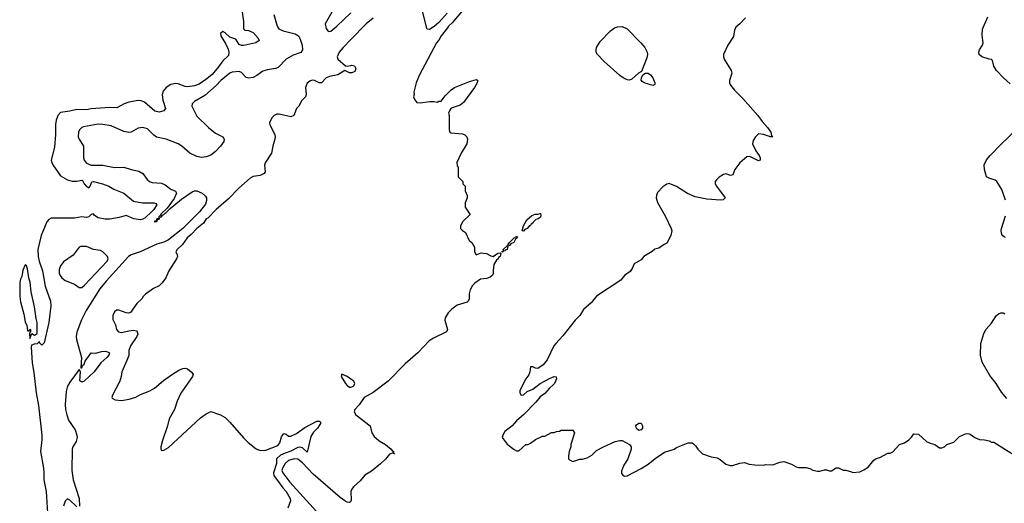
# Model space of a CAD drawing. Header units: inches. Extents: x 2001573 to 2220545, y 644482 to 846830.
# Tile 341 of 656: x 2057183 to 2065560, y 771710 to 775826. Entities that reach past the tile are written whole.
import ezdxf

# ---------------------------------------------------------------- set-up
doc = ezdxf.new("R2010")
doc.units = ezdxf.units.IN
doc.header["$MEASUREMENT"] = 0
doc.layers.add('C0757', color=7, linetype='Continuous')
doc.layers.add('C0767', color=7, linetype='Continuous')

msp = doc.modelspace()

# ---------------------------------------------------------------- linework, layer by layer
at = {"layer": 'C0757', "color": 5}
for points, elevation in [([(2060000, 776433.2), (2059990, 776441.2), (2059970, 776449), (2059945.8, 776434.2), (2059860.5, 776310), (2059843.1, 776270), (2059838, 776230), (2059837.4, 776150), (2059846, 776090), (2059862, 776030), (2059862.3, 775977.7), (2059850.3, 775909.7), (2059781.6, 775790), (2059790.4, 775750), (2059803.8, 775730), (2059810, 775725.3), (2059830, 775728.4), (2059882.3, 775770), (2060000, 775884.1)], 360), ([(2059068.2, 775951.8), (2059087.3, 775810), (2059087.8, 775747.8), (2059097.1, 775737.1), (2059130, 775734.9), (2059170, 775717.4), (2059213.1, 775670), (2059220.4, 775650), (2059190.9, 775629.1), (2059090, 775606.8), (2059070, 775606.2), (2059050, 775616.4), (2059020.8, 775660.8), (2058970, 775677.2), (2058930, 775715.6), (2058910, 775726.9), (2058890.2, 775710), (2058893, 775690), (2058937.2, 775617.2), (2058955.9, 775575.9), (2058963.1, 775550), (2058958.2, 775521.8), (2058910, 775476.8), (2058875.6, 775424.4), (2058819, 775361), (2058776, 775324), (2058710, 775278.1), (2058670, 775263), (2058610, 775255.2), (2058590, 775258.2), (2058530, 775280.5), (2058510, 775282.3), (2058470, 775274), (2058430, 775249.8), (2058403.3, 775216.7), (2058395.5, 775190), (2058400.8, 775140.8), (2058422, 775070), (2058408.6, 775051.4), (2058370, 775038.9), (2058332.9, 775047.1), (2058244.4, 775124.4), (2058216.5, 775136.5), (2058190, 775137.8), (2058110, 775124.9), (2058072.1, 775110), (2058010, 775075.4), (2057950, 775078.9), (2057791.9, 775068.1), (2057750, 775059.4), (2057670, 775061.5), (2057610, 775047.2), (2057530, 775035.4), (2057507, 775010), (2057493.1, 774970), (2057487.1, 774932.9), (2057487.3, 774850), (2057477.7, 774742.3), (2057451.7, 774630), (2057454.9, 774610), (2057465.5, 774590), (2057530, 774497.1), (2057590, 774464.5), (2057630, 774450.8), (2057668.7, 774451.3), (2057710, 774461.3), (2057718.3, 774458.3), (2057730, 774428.9), (2057750, 774406.3), (2057770, 774395.5), (2057781.6, 774410), (2057795.1, 774444.9), (2057809.7, 774450.3), (2057886.8, 774430), (2057941, 774410), (2057984.9, 774384.9), (2058068.4, 774350), (2058150, 774282), (2058227.5, 774267.5), (2058327.4, 774267.4), (2058340.7, 774260.7), (2058348.5, 774250), (2058324.8, 774210), (2058304.6, 774190), (2058250, 774140.9), (2058230, 774127.4), (2058210, 774123.2), (2058152.7, 774130), (2058090, 774159.6), (2058030, 774142.2), (2057950, 774127.6), (2057910, 774127.6), (2057850, 774139.8), (2057820.2, 774160.2), (2057810, 774174), (2057790, 774169.4), (2057772, 774148), (2057750, 774143.1), (2057710, 774148.1), (2057650, 774137.3), (2057450, 774135.6), (2057430, 774125.7), (2057414.4, 774105.6), (2057365.2, 773990), (2057337.6, 773870), (2057340.1, 773810), (2057348.4, 773770), (2057377.9, 773690), (2057398.3, 773558.3), (2057444.9, 773430), (2057448.8, 773390), (2057430.2, 773250), (2057390, 773075.3), (2057370, 773055.3), (2057353.2, 773073.2), (2057350, 773086), (2057330, 773068), (2057306, 773066), (2057282.8, 773057.2), (2057281.4, 773038.6), (2057290, 772904.7), (2057303.7, 772823.7), (2057322.2, 772650), (2057343.2, 772543.2), (2057370.9, 772290.9), (2057370.9, 772250), (2057358.4, 772150), (2057384.6, 772010), (2057389.4, 771970), (2057388.1, 771910), (2057408.3, 771810), (2057418.7, 771630)], 320), ([(2059344.9, 775870), (2059372.7, 775770), (2059388.2, 775748.2), (2059424.9, 775730), (2059525.6, 775705.6), (2059554, 775690), (2059570, 775660.7), (2059587.4, 775610), (2059588, 775570), (2059573.5, 775546.5), (2059510, 775524), (2059448.6, 775491.4), (2059381.8, 775418.2), (2059358, 775410), (2059290, 775400.4), (2059252.4, 775387.6), (2059200.7, 775350), (2059170, 775333.6), (2059132, 775328), (2059110, 775334.7), (2059070, 775376.3), (2059050, 775386.2), (2058990, 775378.5), (2058970, 775371.4), (2058895, 775310), (2058853.6, 775266.4), (2058758.6, 775181.4), (2058670.4, 775130), (2058650.4, 775110), (2058648.7, 775090), (2058690, 775006), (2058789, 774909), (2058850, 774861.8), (2058910.4, 774830), (2058922.6, 774810), (2058918.6, 774790), (2058890.9, 774750), (2058850, 774704.1), (2058810, 774674.2), (2058770, 774659.7), (2058730, 774653.3), (2058690, 774662.4), (2058629.8, 774689.8), (2058563.6, 774750), (2058531.8, 774770), (2058430, 774808.7), (2058347.5, 774827.5), (2058322.8, 774842.8), (2058270, 774896.2), (2058230, 774909.6), (2058190, 774901.6), (2058131.3, 774868.7), (2058110, 774865.1), (2058070, 774874.8), (2057962, 774922), (2057890, 774935.4), (2057850, 774935.7), (2057725.7, 774914.3), (2057710, 774909.7), (2057690.3, 774890), (2057682, 774870), (2057681.5, 774830), (2057690, 774808), (2057724.9, 774750), (2057725.7, 774650), (2057732.2, 774630), (2057750, 774605.3), (2057790.8, 774589.2), (2057890, 774587.8), (2057990, 774568.4), (2058070, 774571.1), (2058130, 774550.2), (2058196.5, 774536.5), (2058230, 774515.8), (2058266.7, 774466.7), (2058288.4, 774448.4), (2058310, 774441.5), (2058390, 774434.2), (2058420.3, 774420.3), (2058470, 774384.9), (2058507, 774367), (2058516.5, 774350), (2058495.8, 774304.2), (2058436.7, 774223.3), (2058384.4, 774170), (2058381.7, 774161.7), (2058385.4, 774154.6), (2058377.5, 774157.5), (2058370, 774153.7), (2058363.8, 774143.8), (2058366.8, 774133.2), (2058350, 774132.6), (2058345.8, 774125.8), (2058347.5, 774112.5), (2058330, 774111.1), (2058330, 774102), (2058331.9, 774108.1), (2058350, 774108.9), (2058354, 774126), (2058370, 774128.9), (2058374.7, 774145.3), (2058390, 774149.1), (2058396.4, 774163.6), (2058410, 774168.2), (2058419.4, 774180.6), (2058430, 774184.7), (2058461.9, 774218.1), (2058560.1, 774299.9), (2058650, 774360.2), (2058670, 774368.3), (2058690, 774369.2), (2058734.4, 774350), (2058764.7, 774324.7), (2058771.7, 774310), (2058773.4, 774286.6), (2058764.6, 774255.4), (2058713.8, 774190), (2058570.1, 774050), (2058450, 773952.4), (2058410, 773932.8), (2058350, 773916.5), (2058208, 773850), (2058130, 773824.2), (2058108.6, 773811.4), (2057919, 773601), (2057865.8, 773534.2), (2057748.6, 773351.4), (2057709.4, 773270.6), (2057670, 773166), (2057663.8, 773130), (2057665.3, 773105.3), (2057707.3, 772950), (2057703.6, 772863.6), (2057710, 772862), (2057716.4, 772883.6), (2057730, 772894), (2057739, 772921), (2057790, 772990.7), (2057830, 772988.8), (2057877.8, 773002.2), (2057910, 773004.8), (2057930, 773000.6), (2057946.3, 772990), (2057941.3, 772970), (2057925, 772950), (2057874, 772906), (2057817.6, 772830), (2057730, 772749.2), (2057710, 772741.7), (2057693.6, 772753.6), (2057699, 772830), (2057690, 772848), (2057610, 772742.3), (2057590, 772708.3), (2057578.1, 772661.9), (2057570.5, 772550), (2057572.9, 772510), (2057582.6, 772462.6), (2057596.9, 772416.9), (2057654.8, 772334.8), (2057669.6, 772290), (2057670.7, 772269.3), (2057664.3, 772235.7), (2057635.5, 772190), (2057629.5, 772170.5), (2057625.6, 771990), (2057637.1, 771910), (2057690, 771750.8), (2057692.8, 771687.2)], 340), ([(2060000, 775657.8), (2059933.8, 775590), (2059902, 775550), (2059882.7, 775510), (2059890.4, 775490), (2059954.8, 775434.8), (2059970, 775430.2), (2060000, 775436.6)], 360), ([(2060000, 775374), (2059990, 775373.6), (2059950, 775394), (2059890, 775358), (2059818.3, 775341.7), (2059789.4, 775330.6), (2059750, 775289.5), (2059730, 775289.6), (2059690, 775309.6), (2059672.2, 775312.2), (2059650, 775302.3), (2059630, 775284.7), (2059614.3, 775250), (2059619.3, 775190), (2059613.4, 775170), (2059582.4, 775137.6), (2059558.8, 775090), (2059538.8, 775070), (2059516.4, 775010), (2059490, 774998.2), (2059390, 775022.5), (2059370, 775022.2), (2059346.5, 775010), (2059329.3, 774990), (2059308.7, 774948.7), (2059310.5, 774930), (2059352.4, 774850), (2059356.4, 774830), (2059354, 774810), (2059335.5, 774750), (2059326.4, 774690), (2059271.7, 774608.3), (2059266.9, 774586.9), (2059270.5, 774530), (2059261.6, 774518.4), (2059230, 774499.6), (2059170, 774492.8), (2059142.6, 774477.4), (2059047.9, 774392.1), (2058958.4, 774301.6), (2058854.4, 774210), (2058782.6, 774137.4), (2058770.3, 774130), (2058745.5, 774094.5), (2058689.1, 774050), (2058641.8, 773998.2), (2058608.8, 773970), (2058566.9, 773913.1), (2058522, 773870), (2058512, 773850), (2058523.6, 773823.6), (2058524.7, 773810), (2058518, 773790), (2058451.3, 773690), (2058424.7, 773630), (2058393.7, 773586.3), (2058370, 773562), (2058322, 773538), (2058252, 773490), (2058232, 773470), (2058222, 773450), (2058178, 773410), (2058126, 773334), (2058110.8, 773329.2), (2058090, 773332.7), (2058026.2, 773353.8), (2058007, 773353), (2057990, 773339), (2057975.5, 773310), (2057975.9, 773275.9), (2057998.8, 773230), (2058007.3, 773190), (2058022.8, 773170), (2058050, 773163.7), (2058110, 773179.5), (2058150, 773183.7), (2058176.7, 773176.7), (2058183, 773170), (2058187, 773150), (2058180.3, 773130), (2058126.7, 773050), (2058110.8, 773010), (2058110.5, 772969.5), (2058095.2, 772924.8), (2058051, 772830), (2058046, 772790), (2058034.8, 772750), (2057971, 772630), (2057966, 772610), (2057970, 772604.7), (2057994, 772590), (2058050, 772584), (2058115.3, 772595.3), (2058170, 772614), (2058210, 772636.3), (2058290, 772667.3), (2058330, 772690.8), (2058405.8, 772754.2), (2058475.3, 772804.7), (2058536.6, 772843.4), (2058570, 772858), (2058590, 772860.5), (2058610, 772854), (2058642, 772830), (2058658.8, 772810), (2058654, 772790), (2058553.7, 772646.3), (2058521.4, 772578.6), (2058499.1, 772510), (2058454.8, 772430), (2058440.7, 772370), (2058396.4, 772243.6), (2058382.4, 772190), (2058383, 772170), (2058390, 772160.7), (2058410, 772161.7), (2058450, 772185.7), (2058721.6, 772438.4), (2058770, 772472.1), (2058810, 772490.2), (2058890, 772462.2), (2058930, 772439.2), (2058970, 772401.8), (2059086.4, 772266.4), (2059126.5, 772226.5), (2059193.8, 772173.8), (2059230, 772159.8), (2059277, 772163), (2059377.8, 772202.2), (2059395.7, 772224.3), (2059410, 772275.6), (2059430, 772303.7), (2059450, 772297.6), (2059470, 772281.1), (2059490, 772281.5), (2059536.5, 772303.5), (2059610, 772355.6), (2059710, 772410.6), (2059734, 772410), (2059742, 772402), (2059742.8, 772390), (2059716, 772350), (2059683, 772317), (2059660.6, 772279.4), (2059630, 772146.6), (2059590, 772182), (2059570, 772187.5), (2059550, 772184.1), (2059490, 772153.6), (2059441.9, 772138.1), (2059401.2, 772118.8), (2059367.8, 772090), (2059368.4, 772050), (2059342.1, 771970), (2059346.1, 771946.1), (2059420.8, 771840.8), (2059448.7, 771810), (2059484, 771750), (2059486, 771730), (2059464.7, 771670)], 360), ([(2060000, 772767.6), (2059970, 772789.2), (2059924.7, 772810), (2059919.3, 772790), (2059955.4, 772730), (2059970, 772711.8), (2059990, 772699.1), (2060000, 772699.6)], 380), ([(2060000, 771729), (2059997.7, 771722.3), (2059990, 771717.6), (2059970, 771721.2), (2059950, 771729.9), (2059910, 771759.3), (2059679.4, 771959.4), (2059590, 772054.8), (2059550, 772084.8), (2059518, 772090), (2059470, 772074.2), (2059441.9, 772050), (2059417.6, 772010), (2059412.9, 771990), (2059421.3, 771970), (2059481.5, 771890), (2059990, 771331.1), (2060000, 771314.5)], 380), ([(2057670, 771679.5), (2057610, 771738), (2057590, 771749), (2057570.6, 771729.4), (2057554.6, 771685.4)], 340)]:
    msp.add_lwpolyline(points, dxfattribs=dict(at, elevation=elevation))
for points, elevation in [([(2057750, 773896.9), (2057703.4, 773896.6), (2057688.2, 773890), (2057638, 773822), (2057555.8, 773764.2), (2057530, 773732.7), (2057519.9, 773700.1), (2057519.6, 773670), (2057526.7, 773650), (2057540.9, 773630), (2057570, 773605.8), (2057650, 773574.9), (2057690, 773546.2), (2057710, 773547.5), (2057734.5, 773565.5), (2057928.3, 773770), (2057935.9, 773790), (2057930.8, 773810), (2057890, 773850.9), (2057870, 773860.9), (2057810.7, 773870.7)], 340), ([(2057230, 773739.7), (2057210, 773694), (2057200.6, 773639.4), (2057190, 773619.1), (2057182.7, 773590), (2057183.5, 773470), (2057190, 773424), (2057218.6, 773318.6), (2057230, 773254.8), (2057244.2, 773224.2), (2057250, 773178), (2057262, 773178), (2057268.9, 773191.1), (2057274, 773190), (2057274, 773166), (2057270, 773166), (2057266.4, 773153.6), (2057270, 773114), (2057286, 773154), (2057310, 773142), (2057330, 773154), (2057330.9, 773249.1), (2057321.7, 773281.7), (2057310, 773382), (2057280.9, 773510), (2057271.6, 773590), (2057259.8, 773630), (2057250, 773705.2), (2057239.7, 773730)], 320)]:
    msp.add_lwpolyline(points, close=True, dxfattribs=dict(at, elevation=elevation))
at = {"layer": 'C0767', "color": 5}
for points, elevation in [([(2060991, 775950), (2060861.2, 775798.8), (2060830.3, 775770), (2060823.7, 775756.3), (2060768.9, 775690), (2060747.8, 775652.2), (2060727.7, 775630), (2060582.8, 775350), (2060556, 775290), (2060536, 775210), (2060538, 775190), (2060532, 775170), (2060543.6, 775143.6), (2060561, 775121), (2060590, 775118), (2060671.1, 775131.1), (2060710, 775131.3), (2060735.3, 775124.7), (2060750, 775132), (2060770, 775134), (2060802, 775178), (2060854, 775230), (2060882, 775250), (2061010, 775301), (2061070, 775318), (2061082, 775310), (2061076.9, 775303.1), (2061076.3, 775290), (2061052.2, 775250), (2060958.8, 775121.2), (2060930, 775099.6), (2060862.8, 775077.2), (2060852, 775070), (2060843.6, 775056.4), (2060832, 775030), (2060838, 775010), (2060838, 774890), (2060842, 774870), (2060850, 774862), (2060950, 774856), (2060970, 774846), (2060986, 774830), (2060994, 774810), (2060987.3, 774770), (2060938.8, 774690), (2060902, 774610), (2060903.6, 774583.6), (2060914, 774570), (2060914, 774490), (2060954, 774450), (2060954, 774430), (2060972, 774410), (2060972, 774370), (2060991.1, 774331.1), (2060991.3, 774310), (2060971.6, 774268.4), (2060972, 774230), (2061014, 774170), (2061014, 774166), (2060950, 774106), (2060932, 774070), (2060932, 774050), (2060950, 774032), (2060976, 774016), (2061007.5, 773947.5), (2061031, 773930), (2061051, 773890), (2061051.6, 773851.6), (2061066, 773826), (2061110, 773840.7), (2061130, 773840.5), (2061154.9, 773834.9), (2061190, 773816), (2061210, 773812), (2061250, 773838), (2061270, 773842), (2061276, 773836), (2061270.2, 773810), (2061256.7, 773803.3), (2061253.1, 773790), (2061240.2, 773779.8), (2061217.7, 773742.3), (2061210.4, 773690.4), (2061211, 773671), (2061214, 773670), (2061202, 773650), (2061185.4, 773634.6), (2061157.1, 773622.9), (2061103.5, 773616.5), (2061055.5, 773584.5), (2061036, 773564), (2061014.3, 773525.7), (2061007.7, 773492.3), (2061006.9, 773450), (2060999.5, 773430), (2060990, 773422.3), (2060904.3, 773395.7), (2060858.4, 773361.6), (2060828.9, 773331.1), (2060804, 773290), (2060799.5, 773270), (2060821.7, 773190), (2060813.1, 773170), (2060703, 773117), (2060666.4, 773093.6), (2060570, 772989.9), (2060462.4, 772897.6), (2060317.5, 772750), (2060190, 772652.3), (2060112.5, 772610), (2060071.1, 772548.9), (2060034.1, 772510), (2060029.4, 772490), (2060042.7, 772462.7), (2060164.7, 772370), (2060178.9, 772310), (2060198.6, 772278.6), (2060241.5, 772241.5), (2060293.7, 772210), (2060343.6, 772170), (2060354.4, 772154.4), (2060363.8, 772150), (2060360.7, 772140.7), (2060370.8, 772130), (2060359.3, 772139.3), (2060330, 772129.8), (2060294, 772086), (2060253, 772047), (2060176, 771984), (2060120.6, 771950), (2060079.8, 771900.2), (2060022.6, 771850), (2060007.7, 771830), (2060000.9, 771810), (2060002.8, 771737.2), (2060000, 771729)], 380), ([(2060818.5, 775881.5), (2060750, 775802.6), (2060710, 775767.5), (2060670, 775743.5), (2060650, 775744.5), (2060646.6, 775750), (2060611.9, 775890)], 360), ([(2065610, 775280.9), (2065552.6, 775332.6), (2065494.3, 775394.3), (2065472, 775430), (2065459.3, 775479.3), (2065450, 775488.7), (2065430, 775489.2), (2065370, 775509.6), (2065345.6, 775530), (2065343, 775550), (2065349.7, 775570), (2065374, 775610), (2065380.7, 775630), (2065371.8, 775691.8), (2065373.3, 775746.7), (2065420.9, 775850)], 420), ([(2060190, 775839), (2060130, 775790.8), (2060000, 775657.8)], 360), ([(2063358.3, 775841.7), (2063310.4, 775790), (2063276.5, 775763.5), (2063263.9, 775736.1), (2063256.7, 775683.3), (2063209.1, 775610), (2063171, 775530), (2063170.2, 775510), (2063177.5, 775490), (2063234.8, 775394.8), (2063242.5, 775370), (2063222, 775310), (2063222.4, 775290), (2063230.9, 775270), (2063265.4, 775225.4), (2063334.8, 775154.8), (2063463.5, 775010), (2063500.1, 774960.1), (2063545.7, 774910), (2063572.7, 774870), (2063580.7, 774840.7), (2063590.7, 774830), (2063570, 774829.3), (2063510, 774849.2), (2063470, 774854), (2063442, 774830), (2063422, 774798), (2063418, 774770), (2063446, 774710), (2063474, 774670), (2063482.8, 774650), (2063482, 774630), (2063470, 774625.2), (2063400.2, 774660.2), (2063390, 774662.7), (2063370, 774658), (2063310, 774609.3), (2063268.2, 774550), (2063250, 774505.2), (2063230, 774500.9), (2063190, 774514), (2063170.7, 774509.3), (2063134.4, 774485.6), (2063110, 774462), (2063101, 774450), (2063101, 774430), (2063110.8, 774410), (2063184, 774310), (2063167.9, 774292.1), (2063146, 774290), (2063030, 774298.8), (2062930, 774318.9), (2062865.8, 774345.8), (2062770, 774407.6), (2062710, 774431.3), (2062690, 774426), (2062655.2, 774404.8), (2062610, 774355.3), (2062600.5, 774330), (2062599.3, 774310), (2062609, 774270), (2062676.9, 774150), (2062725.5, 774050), (2062730.7, 774030), (2062722.8, 773990), (2062690, 773924), (2062666.8, 773913.2), (2062619.6, 773880.4), (2062586.4, 773873.6), (2062565.4, 773854.6), (2062492, 773810), (2062470, 773782), (2062410.9, 773749.1), (2062394.8, 773710), (2062377.5, 773682.5), (2062330, 773649.2), (2062297.3, 773610), (2062090, 773474.5), (2062044.7, 773415.3), (2061979, 773361), (2061948.5, 773310), (2061908.5, 773270), (2061803.8, 773136.2), (2061743, 773070), (2061728, 773050), (2061670.2, 772930), (2061636.5, 772890), (2061590, 772857.4), (2061570, 772859.7), (2061548.6, 772871.4), (2061528.6, 772871.4), (2061523.7, 772830), (2061515.3, 772804.7), (2061489.4, 772770), (2061438, 772670), (2061437.3, 772650), (2061450, 772631), (2061470, 772634), (2061499.3, 772660.7), (2061550, 772682.7), (2061609.9, 772730.1), (2061690, 772773.8), (2061730.2, 772790.2), (2061747.1, 772787.1), (2061750.4, 772770), (2061732.2, 772730), (2061722, 772718), (2061689.2, 772690.8), (2061650, 772645.1), (2061610, 772615.1), (2061575.5, 772570), (2061473.4, 772466.6), (2061409, 772411), (2061371.5, 772368.5), (2061310, 772322), (2061293.1, 772290), (2061289, 772270), (2061330, 772213.4), (2061390, 772167.2), (2061410, 772157.3), (2061430, 772158), (2061489, 772211), (2061510, 772212), (2061530, 772222), (2061570, 772252), (2061630, 772282), (2061650, 772282), (2061708.4, 772311.6), (2061730, 772312), (2061750, 772322), (2061776.4, 772323.6), (2061790, 772332), (2061890, 772334), (2061902, 772310), (2061871.3, 772210), (2061871.3, 772190), (2061858, 772150), (2061852, 772110), (2061852, 772090), (2061859.6, 772079.6), (2061890, 772064.7), (2061950, 772084.7), (2061970, 772084.7), (2062010, 772096), (2062050, 772118.8), (2062090, 772161), (2062150, 772191.3), (2062250, 772236), (2062290, 772246), (2062310, 772244.7), (2062370.9, 772210.9), (2062384.7, 772190), (2062384.7, 772170), (2062356, 772090), (2062321, 772030), (2062303.6, 771983.6), (2062303.6, 771963.6), (2062314, 771950), (2062330, 771942), (2062350, 771944.7), (2062470, 772006), (2062530, 772042.8), (2062590, 772091), (2062670, 772144.7), (2062750, 772171.3), (2062770, 772184.7), (2062870, 772224.7), (2062903.6, 772223.6), (2062916.9, 772216.9), (2062936.9, 772196.9), (2062952, 772170), (2062991.1, 772131.1), (2063065.4, 772105.4), (2063118, 772098), (2063143.5, 772083.5), (2063190, 772044.7), (2063228.4, 772031.6), (2063248.4, 772031.6), (2063309.1, 772050.9), (2063350, 772058), (2063390, 772044.7), (2063436.9, 772036.9), (2063510, 772036), (2063530, 772041), (2063590, 772038), (2063650, 772061), (2063685.4, 772065.4), (2063750, 772044.7), (2063790, 772021), (2063810, 772016), (2063875.3, 772015.3), (2063906.4, 772006.4), (2063930.9, 771990.9), (2063970, 771982.8), (2063990, 771982.8), (2064030, 771996), (2064050, 771996), (2064070, 771986), (2064090, 771986), (2064130, 772011), (2064150, 772011), (2064190, 771991.3), (2064210.9, 771990.9), (2064258.8, 771978.8), (2064270, 771972), (2064330, 771978), (2064366.3, 771993.7), (2064401.5, 772018.5), (2064450, 772076), (2064470, 772091), (2064500.2, 772099.8), (2064570, 772136), (2064590, 772136), (2064612.5, 772147.5), (2064668.7, 772210), (2064710, 772224.7), (2064749.1, 772250.9), (2064770, 772272), (2064790, 772302), (2064830, 772298), (2064896.9, 772236.9), (2064930, 772222), (2064970, 772211.3), (2065010, 772182), (2065030, 772182), (2065050, 772192), (2065070, 772212), (2065130, 772231.3), (2065180.2, 772279.8), (2065230, 772302), (2065250, 772304.7), (2065270, 772298), (2065310, 772271.3), (2065350, 772252), (2065391.1, 772251.1), (2065430, 772242), (2065450, 772231.3), (2065470, 772231), (2065670, 772106)], 420), ([(2060000, 775436.6), (2060010, 775438.8), (2060030, 775433.2), (2060041.8, 775410), (2060034.5, 775385.5), (2060010, 775374.3), (2060000, 775374)], 360), ([(2065569.9, 774289.9), (2065540.5, 774380.5), (2065498, 774450), (2065481.8, 774461.8), (2065430, 774477.3), (2065409.7, 774490), (2065390.5, 774550.5), (2065388.7, 774590), (2065407.9, 774632.1), (2065439.2, 774670), (2065533, 774767), (2065727.6, 774950)], 420), ([(2065570, 773972.3), (2065558, 773978), (2065546.4, 773986.4), (2065539.2, 773999.2), (2065534, 774030), (2065537.3, 774050), (2065570, 774155.5)], 420), ([(2065581.7, 772601.7), (2065536.6, 772656.6), (2065491.3, 772730), (2065437.2, 772797.2), (2065372.4, 772912.4), (2065358.3, 772970), (2065359.7, 773070), (2065385.5, 773154.5), (2065407.2, 773192.8), (2065450, 773243.7), (2065490, 773305.5), (2065510, 773322.8), (2065530, 773330.3), (2065550, 773330.4), (2065563.4, 773323.4)], 420), ([(2060000, 772699.6), (2060010, 772700.1), (2060025, 772710), (2060034.5, 772730), (2060024.4, 772750), (2060000, 772767.6)], 380)]:
    msp.add_lwpolyline(points, dxfattribs=dict(at, elevation=elevation))
for points, elevation in [([(2062370, 775312.5), (2062350, 775315.2), (2062318.6, 775330), (2062290, 775350.4), (2062155.6, 775470), (2062099.2, 775530), (2062088.7, 775550), (2062086.2, 775570), (2062090.4, 775590), (2062120.5, 775639.5), (2062210, 775731.7), (2062244.1, 775755.9), (2062270, 775765.8), (2062310, 775768.4), (2062350, 775749.4), (2062467.6, 775630), (2062500.9, 775590), (2062522.1, 775550), (2062524, 775530), (2062518.6, 775501.4), (2062474.5, 775385.5), (2062447.6, 775370), (2062390, 775319.8)], 380), ([(2062570, 775267.4), (2062495.1, 775290), (2062480.2, 775300.2), (2062471.2, 775311.2), (2062473.1, 775330), (2062484, 775356), (2062508.6, 775371.4), (2062530, 775371.3), (2062550, 775358), (2062570.2, 775330), (2062586, 775290), (2062585.5, 775274.5)], 380), ([(2061470, 774026.6), (2061458, 774030), (2061468.9, 774071.1), (2061496.4, 774123.6), (2061540.4, 774159.6), (2061568.7, 774171.3), (2061590, 774171.3), (2061610, 774178), (2061615.3, 774175.3), (2061616.3, 774156.3), (2061610, 774142.7), (2061594.8, 774130), (2061574.3, 774125.7), (2061554.3, 774105.7), (2061550, 774093.2), (2061535.1, 774084.9), (2061530, 774073.2), (2061514, 774066), (2061501, 774050), (2061479.6, 774040.4)], 380), ([(2061342, 773902), (2061335.3, 773910), (2061350, 773931), (2061390, 773971), (2061410, 773982), (2061416.9, 773976.9), (2061416, 773970), (2061400.7, 773959.3), (2061386, 773930), (2061362, 773918), (2061350, 773903.7)], 380), ([(2061310, 773855.3), (2061302, 773858), (2061290, 773849), (2061286, 773850), (2061298, 773862), (2061295.3, 773870), (2061330, 773902), (2061336.9, 773896.9), (2061330, 773869.7), (2061314.6, 773865.4)], 380), ([(2062450, 772329), (2062430, 772348), (2062425.2, 772370), (2062430, 772378), (2062450, 772391), (2062470, 772391), (2062481, 772370), (2062481, 772350), (2062470, 772335.3)], 420)]:
    msp.add_lwpolyline(points, close=True, dxfattribs=dict(at, elevation=elevation))

doc.saveas('drawing.dxf')
